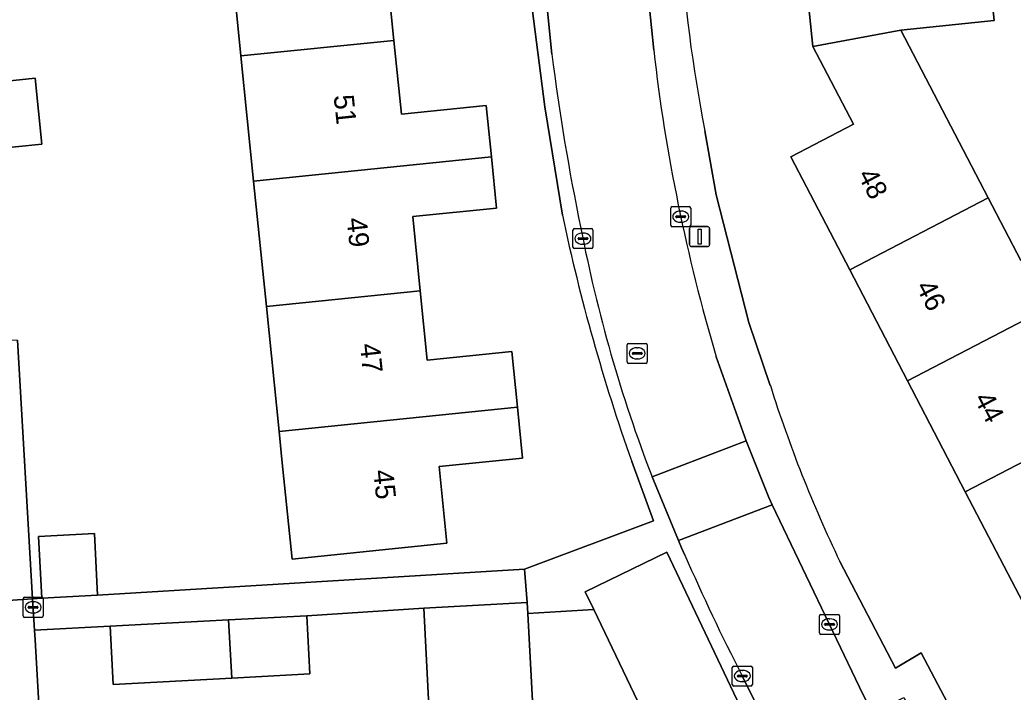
# Model space of a CAD drawing. Extents: x 158455 to 159797, y 387218 to 388672.
# Drawn here: x 159051.84 to 159101.4, y 387848.94 to 387882.52 of the extents above; entities that cross this region are included whole.
import ezdxf

# ---------------------------------------------------------------- set-up
doc = ezdxf.new("R2010")
doc.units = 0
for name, color, linetype in [('IMGEO_Erf', 7, 'Continuous'), ('IMGEO_Groenvoorziening', 7, 'Continuous'), ('IMGEO_Kolk', 7, 'Continuous'), ('IMGEO_Lichtmast', 7, 'Continuous'), ('IMGEO_Pand', 7, 'Continuous'), ('IMGEO_Pand_nummerreeks', 7, 'Continuous'), ('IMGEO_Parkeervlak_open', 7, 'Continuous'), ('IMGEO_Rijbaan_lokaal_open', 7, 'Continuous'), ('IMGEO_Rioolput', 7, 'Continuous'), ('IMGEO_Voetpad_open', 7, 'Continuous')]:
    doc.layers.add(name, color=color, linetype=linetype)

msp = doc.modelspace()

# ---------------------------------------------------------------- linework, layer by layer
at = {"layer": 'IMGEO_Erf'}
for points in [[(159078.911, 387872.765), (159078.029, 387878.175), (159077.339, 387883.613), (159075.691, 387901.078)], [(159101.899, 387853.4), (159099.017, 387858.943), (159096.134, 387864.486), (159093.252, 387870.03), (159090.315, 387875.678), (159093.433, 387877.3), (159091.415, 387881.181), (159090.963, 387885.565), (159092.093, 387885.681), (159091.852, 387888.018), (159091.637, 387890.109), (159090.5, 387889.992), (159090.059, 387894.269), (159099.141, 387895.206), (159099.38, 387892.891), (159100.528, 387893.009), (159100.945, 387888.963), (159101.375, 387884.793), (159100.224, 387884.675), (159100.451, 387882.478), (159095.806, 387881.999), (159100.162, 387873.622), (159101.79, 387870.492)], [(159069.87, 387887.739), (159070.505, 387881.488), (159070.88, 387877.801), (159075.109, 387878.231), (159075.37, 387875.668), (159075.629, 387873.119), (159071.441, 387872.693), (159071.818, 387868.991), (159072.17, 387865.527), (159076.382, 387865.955), (159076.665, 387863.169), (159076.923, 387860.631), (159072.762, 387860.208), (159073.151, 387856.377), (159065.422, 387855.592), (159064.916, 387860.567), (159064.775, 387861.958), (159064.139, 387868.209), (159063.504, 387874.46), (159062.868, 387880.711), (159062.526, 387884.08)], [(159092.754, 387855.475), (159095.538, 387850.134), (159096.822, 387850.902), (159111.482, 387823.018), (159136.509, 387836.307), (159127.073, 387854.722), (159124.966, 387853.636), (159123.072, 387857.314), (159125.179, 387858.399), (159112.244, 387883.827)], [(159086.022, 387876.97), (159086.588, 387873.777), (159088.221, 387867.409), (159089.287, 387864.252)], [(159051.713, 387866.519), (159052.477, 387853.598), (159052.934, 387853.636), (159052.77, 387856.716), (159055.555, 387856.864), (159055.719, 387853.784), (159077.02, 387855.085), (159083.452, 387857.505), (159082.373, 387860.458)], [(159088.062, 387845.241), (159084.135, 387843.24), (159082.872, 387845.718), (159083.781, 387846.181), (159080.472, 387853.067), (159077.184, 387852.877), (159077.431, 387848.192), (159072.264, 387847.92), (159071.989, 387853.144), (159066.162, 387852.756), (159066.316, 387849.856), (159062.418, 387849.649), (159056.491, 387849.334), (159056.337, 387852.234), (159052.566, 387852.034), (159052.594, 387851.551), (159054.31, 387821.544), (159056.359, 387820.007), (159071.359, 387820.892), (159076.793, 387821.476), (159081.964, 387822.669)]]:
    msp.add_lwpolyline(points, dxfattribs=at)
msp.add_lwpolyline([(159048.641, 387879.195), (159052.594, 387879.597), (159052.928, 387876.311), (159048.975, 387875.909)], close=True, dxfattribs=at)
for centre, radius, start, end in [((159165.101, 387892.253), 80.542, 184.03216, 190.9386), ((159173.758, 387892.805), 96.941, 191.93062, 199.49232), ((159152.858, 387884.29), 66.654, 197.49514, 205.61386)]:
    msp.add_arc(centre, radius, start, end, dxfattribs=at)
at = {"layer": 'IMGEO_Groenvoorziening'}
msp.add_lwpolyline([(159050.604, 387855.378), (159050.722, 387853.495), (159052.477, 387853.598), (159051.713, 387866.519), (159047.656, 387866.3), (159045.72, 387897.374)], dxfattribs=at)
at = {"layer": 'IMGEO_Kolk'}
for p, q in [((159084.315, 387872.261), (159084.315, 387873.113)), ((159084.39, 387873.187), (159085.242, 387873.187)), ((159084.803, 387872.967), (159084.828, 387872.967)), ((159085.316, 387873.113), (159085.316, 387872.261)), ((159084.574, 387872.681), (159084.574, 387872.693)), ((159085.012, 387872.644), (159084.614, 387872.644)), ((159084.617, 387872.73), (159085.015, 387872.73)), ((159085.058, 387872.693), (159085.058, 387872.681)), ((159079.436, 387871.164), (159079.436, 387872.016)), ((159079.511, 387872.09), (159080.363, 387872.09)), ((159080.437, 387872.016), (159080.437, 387871.164)), ((159085.242, 387872.187), (159084.39, 387872.187)), ((159084.826, 387872.407), (159084.801, 387872.407)), ((159079.695, 387871.584), (159079.695, 387871.596)), ((159080.133, 387871.547), (159079.735, 387871.547)), ((159079.738, 387871.633), (159080.136, 387871.633)), ((159079.924, 387871.87), (159079.949, 387871.87)), ((159080.179, 387871.596), (159080.179, 387871.584)), ((159080.363, 387871.09), (159079.511, 387871.09)), ((159079.947, 387871.31), (159079.922, 387871.31)), ((159052.074, 387853.679), (159052.926, 387853.679)), ((159051.999, 387852.753), (159051.999, 387853.605)), ((159052.258, 387853.173), (159052.258, 387853.185)), ((159052.696, 387853.136), (159052.298, 387853.136)), ((159052.301, 387853.222), (159052.699, 387853.222)), ((159052.487, 387853.459), (159052.512, 387853.459)), ((159052.742, 387853.185), (159052.742, 387853.173)), ((159053, 387853.605), (159053, 387852.753)), ((159052.926, 387852.679), (159052.074, 387852.679)), ((159052.51, 387852.899), (159052.485, 387852.899)), ((159091.739, 387851.901), (159091.739, 387852.753)), ((159091.814, 387852.827), (159092.666, 387852.827)), ((159092.74, 387852.753), (159092.74, 387851.901)), ((159091.998, 387852.321), (159091.998, 387852.333)), ((159092.436, 387852.284), (159092.038, 387852.284)), ((159092.041, 387852.37), (159092.439, 387852.37)), ((159092.227, 387852.607), (159092.252, 387852.607)), ((159092.482, 387852.333), (159092.482, 387852.321)), ((159092.666, 387851.827), (159091.814, 387851.827)), ((159092.25, 387852.047), (159092.225, 387852.047)), ((159087.39, 387849.323), (159087.39, 387850.175)), ((159087.465, 387850.249), (159088.317, 387850.249)), ((159088.391, 387850.175), (159088.391, 387849.323)), ((159087.649, 387849.743), (159087.649, 387849.755)), ((159088.087, 387849.706), (159087.689, 387849.706)), ((159087.692, 387849.792), (159088.09, 387849.792)), ((159087.878, 387850.029), (159087.903, 387850.029)), ((159088.133, 387849.755), (159088.133, 387849.743)), ((159088.317, 387849.249), (159087.465, 387849.249)), ((159087.901, 387849.469), (159087.876, 387849.469))]:
    msp.add_line(p, q, dxfattribs=at)
for points in [[(159084.315, 387872.261), (159084.315, 387873.113)], [(159084.39, 387873.187), (159085.242, 387873.187)], [(159085.316, 387873.113), (159085.316, 387872.261)], [(159079.436, 387871.164), (159079.436, 387872.016)], [(159079.511, 387872.09), (159080.363, 387872.09)], [(159080.437, 387872.016), (159080.437, 387871.164)], [(159085.242, 387872.187), (159084.39, 387872.187)], [(159080.363, 387871.09), (159079.511, 387871.09)], [(159052.074, 387853.679), (159052.926, 387853.679)], [(159051.999, 387852.753), (159051.999, 387853.605)], [(159053, 387853.605), (159053, 387852.753)], [(159052.926, 387852.679), (159052.074, 387852.679)], [(159091.739, 387851.901), (159091.739, 387852.753)], [(159091.814, 387852.827), (159092.666, 387852.827)], [(159092.74, 387852.753), (159092.74, 387851.901)], [(159092.666, 387851.827), (159091.814, 387851.827)], [(159087.39, 387849.323), (159087.39, 387850.175)], [(159087.465, 387850.249), (159088.317, 387850.249)], [(159088.391, 387850.175), (159088.391, 387849.323)], [(159088.317, 387849.249), (159087.465, 387849.249)]]:
    msp.add_lwpolyline(points, dxfattribs=at)
for centre, radius, start, end in [((159084.392, 387873.111), 0.0765, 91.552, 178.448), ((159084.392, 387873.111), 0.0765, 91.552, 178.448), ((159085.24, 387873.111), 0.0765, 1.552, 88.448), ((159085.24, 387873.111), 0.0765, 1.552, 88.448), ((159084.614, 387872.69), 0.0403, 85.8775, 175.7526), ((159084.611, 387872.68), 0.0366, 178.938, 274.7102), ((159085.015, 387872.687), 0.043, 264.8664, 352.4533), ((159085.019, 387872.692), 0.0386, 1.7309, 96.639), ((159079.513, 387872.014), 0.0765, 91.552, 178.448), ((159079.513, 387872.014), 0.0765, 91.552, 178.448), ((159080.361, 387872.014), 0.0765, 1.552, 88.448), ((159080.361, 387872.014), 0.0765, 1.552, 88.448), ((159084.392, 387872.263), 0.0765, 181.552, 268.448), ((159084.392, 387872.263), 0.0765, 181.552, 268.448), ((159085.24, 387872.263), 0.0765, 271.552, 358.448), ((159085.24, 387872.263), 0.0765, 271.552, 358.448), ((159079.735, 387871.593), 0.0403, 85.8775, 175.7526), ((159079.732, 387871.583), 0.0366, 178.938, 274.7102), ((159080.136, 387871.59), 0.043, 264.8664, 352.4533), ((159080.14, 387871.595), 0.0386, 1.7309, 96.639), ((159079.513, 387871.166), 0.0765, 181.552, 268.448), ((159079.513, 387871.166), 0.0765, 181.552, 268.448), ((159080.361, 387871.166), 0.0765, 271.552, 358.448), ((159080.361, 387871.166), 0.0765, 271.552, 358.448), ((159052.076, 387853.603), 0.0765, 91.552, 178.448), ((159052.076, 387853.603), 0.0765, 91.552, 178.448), ((159052.924, 387853.603), 0.0765, 1.552, 88.448), ((159052.924, 387853.603), 0.0765, 1.552, 88.448), ((159052.298, 387853.182), 0.0403, 85.8775, 175.7526), ((159052.295, 387853.172), 0.0366, 178.938, 274.7102), ((159052.699, 387853.179), 0.043, 264.8664, 352.4533), ((159052.703, 387853.184), 0.0386, 1.7309, 96.639), ((159052.076, 387852.755), 0.0765, 181.552, 268.448), ((159052.076, 387852.755), 0.0765, 181.552, 268.448), ((159052.924, 387852.755), 0.0765, 271.552, 358.448), ((159052.924, 387852.755), 0.0765, 271.552, 358.448), ((159091.816, 387852.751), 0.0765, 91.552, 178.448), ((159091.816, 387852.751), 0.0765, 91.552, 178.448), ((159092.664, 387852.751), 0.0765, 1.552, 88.448), ((159092.664, 387852.751), 0.0765, 1.552, 88.448), ((159092.038, 387852.33), 0.0403, 85.8775, 175.7526), ((159092.035, 387852.32), 0.0366, 178.938, 274.7102), ((159092.439, 387852.327), 0.043, 264.8664, 352.4533), ((159092.443, 387852.332), 0.0386, 1.7309, 96.639), ((159091.816, 387851.903), 0.0765, 181.552, 268.448), ((159091.816, 387851.903), 0.0765, 181.552, 268.448), ((159092.664, 387851.903), 0.0765, 271.552, 358.448), ((159092.664, 387851.903), 0.0765, 271.552, 358.448), ((159087.467, 387850.173), 0.0765, 91.552, 178.448), ((159087.467, 387850.173), 0.0765, 91.552, 178.448), ((159088.315, 387850.173), 0.0765, 1.552, 88.448), ((159088.315, 387850.173), 0.0765, 1.552, 88.448), ((159087.689, 387849.752), 0.0403, 85.8775, 175.7526), ((159087.686, 387849.742), 0.0366, 178.938, 274.7102), ((159088.09, 387849.749), 0.043, 264.8664, 352.4533), ((159088.094, 387849.754), 0.0386, 1.7309, 96.639), ((159087.467, 387849.325), 0.0765, 181.552, 268.448), ((159087.467, 387849.325), 0.0765, 181.552, 268.448), ((159088.315, 387849.325), 0.0765, 271.552, 358.448), ((159088.315, 387849.325), 0.0765, 271.552, 358.448)]:
    msp.add_arc(centre, radius, start, end, dxfattribs=at)
for centre, major_axis, ratio, start_param, end_param in [((159084.802, 387872.687), (-0.387, 0.002), 0.722429, 4.712389, 7.853982), ((159084.827, 387872.687), (-0.39, 0.002), 0.717154, 1.570796, 4.712389), ((159079.923, 387871.59), (-0.387, 0.002), 0.722429, 4.712389, 7.853982), ((159079.948, 387871.59), (-0.39, 0.002), 0.717154, 1.570796, 4.712389), ((159052.486, 387853.179), (-0.387, 0.002), 0.722429, 4.712389, 7.853982), ((159052.511, 387853.179), (-0.39, 0.002), 0.717154, 1.570796, 4.712389), ((159092.226, 387852.327), (-0.387, 0.002), 0.722429, 4.712389, 7.853982), ((159092.251, 387852.327), (-0.39, 0.002), 0.717154, 1.570796, 4.712389), ((159087.877, 387849.749), (-0.387, 0.002), 0.722429, 4.712389, 7.853982), ((159087.902, 387849.749), (-0.39, 0.002), 0.717154, 1.570796, 4.712389)]:
    msp.add_ellipse(centre, major_axis=major_axis, ratio=ratio, start_param=start_param, end_param=end_param, dxfattribs=at)
at = {"layer": 'IMGEO_Lichtmast'}
for p, q in [((159085.261, 387871.291), (159085.261, 387872.091)), ((159085.261, 387872.091), (159085.261, 387871.291)), ((159085.361, 387872.191), (159086.151, 387872.191)), ((159086.151, 387872.191), (159085.361, 387872.191)), ((159086.251, 387872.091), (159086.251, 387871.291)), ((159086.251, 387871.291), (159086.251, 387872.091)), ((159086.151, 387871.191), (159085.361, 387871.191)), ((159085.361, 387871.191), (159086.151, 387871.191))]:
    msp.add_line(p, q, dxfattribs=at)
msp.add_lwpolyline([(159085.681, 387872.066), (159085.831, 387872.066), (159085.831, 387871.316), (159085.681, 387871.316), (159085.681, 387872.066)], dxfattribs=at)
for centre, start, end in [((159085.361, 387872.091), 90, 180), ((159085.361, 387872.091), 90, 180), ((159086.151, 387872.091), 0, 90), ((159086.151, 387872.091), 360, 90), ((159085.361, 387871.291), 180, 270), ((159085.361, 387871.291), 180, 270), ((159086.151, 387871.291), 270, 0), ((159086.151, 387871.291), 270, 0)]:
    msp.add_arc(centre, 0.1, start, end, dxfattribs=at)
at = {"layer": 'IMGEO_Pand'}
for points in [[(159091.852, 387888.018), (159092.093, 387885.681), (159090.963, 387885.565), (159091.415, 387881.181), (159095.806, 387881.999), (159100.451, 387882.478), (159100.224, 387884.675), (159101.375, 387884.793), (159100.945, 387888.963)], [(159069.87, 387887.739), (159055.873, 387886.314), (159056.166, 387883.433), (159062.526, 387884.08), (159062.868, 387880.711), (159070.505, 387881.488)], [(159095.806, 387881.999), (159091.415, 387881.181), (159093.433, 387877.3), (159090.315, 387875.678), (159093.252, 387870.03), (159100.162, 387873.622)], [(159075.37, 387875.668), (159075.109, 387878.231), (159070.88, 387877.801), (159070.505, 387881.488), (159062.868, 387880.711), (159063.504, 387874.46)], [(159048.641, 387879.195), (159048.975, 387875.909), (159052.928, 387876.311), (159052.594, 387879.597)], [(159075.37, 387875.668), (159063.504, 387874.46), (159064.139, 387868.209), (159071.818, 387868.991), (159071.441, 387872.693), (159075.629, 387873.119)], [(159093.252, 387870.03), (159096.134, 387864.486), (159107.592, 387870.443), (159106.337, 387872.857), (159101.79, 387870.492), (159100.162, 387873.622)], [(159099.017, 387858.943), (159105.903, 387862.523), (159103.792, 387866.582), (159108.364, 387868.959), (159107.592, 387870.443), (159096.134, 387864.486)], [(159076.665, 387863.169), (159076.382, 387865.955), (159072.17, 387865.527), (159071.818, 387868.991), (159064.139, 387868.209), (159064.775, 387861.958)], [(159076.665, 387863.169), (159064.775, 387861.958), (159064.916, 387860.567), (159065.422, 387855.592), (159073.151, 387856.377), (159072.762, 387860.208), (159076.923, 387860.631)], [(159099.017, 387858.943), (159101.899, 387853.4), (159113.316, 387859.336), (159112.193, 387861.495), (159107.663, 387859.139), (159105.903, 387862.523)], [(159052.77, 387856.716), (159052.934, 387853.636), (159055.719, 387853.784), (159055.555, 387856.864)], [(159077.184, 387852.877), (159077.156, 387853.416), (159071.989, 387853.144), (159072.264, 387847.92), (159077.431, 387848.192)], [(159062.242, 387852.548), (159062.418, 387849.649), (159066.316, 387849.856), (159066.162, 387852.756)], [(159062.242, 387852.548), (159056.337, 387852.234), (159056.491, 387849.334), (159062.418, 387849.649)]]:
    msp.add_lwpolyline(points, close=True, dxfattribs=at)
at = {"layer": 'IMGEO_Parkeervlak_open'}
msp.add_lwpolyline([(159083.781, 387846.181), (159086.799, 387847.719), (159087.788, 387848.223), (159084.115, 387855.932), (159080.05, 387853.946), (159080.472, 387853.067)], close=True, dxfattribs=at)
at = {"layer": 'IMGEO_Rijbaan_lokaal_open'}
for points in [[(159078.804, 387928.403), (159073.823, 387927.922), (159073.857, 387927.559), (159074.77, 387918.283), (159076.455, 387901.166), (159076.619, 387899.503), (159077.52, 387889.414), (159078.387, 387880.81)], [(159083.466, 387881.003), (159082.308, 387892.331), (159082.286, 387892.469), (159080.85, 387907.422), (159080.838, 387907.748), (159078.804, 387928.403)], [(159083.384, 387859.7), (159088.077, 387861.489), (159086.587, 387865.695)], [(159097.219, 387842.345), (159094.386, 387847.902), (159093.927, 387848.803), (159089.38, 387858.305), (159084.697, 387856.519), (159084.86, 387856.152), (159085.025, 387855.786)], [(159087.872, 387849.785), (159089.879, 387845.718), (159096.028, 387833.429), (159100.739, 387835.43), (159097.219, 387842.345)]]:
    msp.add_lwpolyline(points, dxfattribs=at)
msp.add_lwpolyline([(159089.38, 387858.305), (159089.204, 387858.672), (159088.077, 387861.489), (159083.384, 387859.7), (159084.697, 387856.519)], close=True, dxfattribs=at)
for centre, radius, start, end in [((159172.945, 387891.274), 90.067, 186.54805, 196.49904), ((159187.181, 387894.437), 109.645, 187.13944, 191.74889), ((159151.262, 387885.829), 72.734, 190.87135, 201.05359), ((159178.876, 387896.635), 102.356, 203.52129, 207.23999)]:
    msp.add_arc(centre, radius, start, end, dxfattribs=at)
at = {"layer": 'IMGEO_Rioolput'}
for p, q in [((159082.142, 387865.434), (159082.142, 387866.286)), ((159082.217, 387866.36), (159083.069, 387866.36)), ((159082.63, 387866.14), (159082.655, 387866.14)), ((159083.143, 387866.286), (159083.143, 387865.434)), ((159082.401, 387865.854), (159082.401, 387865.866)), ((159082.839, 387865.817), (159082.441, 387865.817)), ((159082.444, 387865.903), (159082.842, 387865.903)), ((159082.653, 387865.58), (159082.628, 387865.58)), ((159082.885, 387865.866), (159082.885, 387865.854)), ((159083.069, 387865.36), (159082.217, 387865.36))]:
    msp.add_line(p, q, dxfattribs=at)
for points in [[(159082.142, 387865.434), (159082.142, 387866.286)], [(159082.217, 387866.36), (159083.069, 387866.36)], [(159083.143, 387866.286), (159083.143, 387865.434)], [(159083.069, 387865.36), (159082.217, 387865.36)]]:
    msp.add_lwpolyline(points, dxfattribs=at)
for centre, radius, start, end in [((159082.219, 387866.284), 0.0765, 91.552, 178.448), ((159082.219, 387866.284), 0.0765, 91.552, 178.448), ((159083.067, 387866.284), 0.0765, 1.552, 88.448), ((159083.067, 387866.284), 0.0765, 1.552, 88.448), ((159082.441, 387865.863), 0.0403, 85.8775, 175.7526), ((159082.438, 387865.853), 0.0366, 178.938, 274.7102), ((159082.842, 387865.86), 0.043, 264.8664, 352.4533), ((159082.846, 387865.865), 0.0386, 1.7309, 96.639), ((159082.219, 387865.436), 0.0765, 181.552, 268.448), ((159082.219, 387865.436), 0.0765, 181.552, 268.448), ((159083.067, 387865.436), 0.0765, 271.552, 358.448), ((159083.067, 387865.436), 0.0765, 271.552, 358.448)]:
    msp.add_arc(centre, radius, start, end, dxfattribs=at)
for centre, major_axis, ratio, start_param, end_param in [((159082.629, 387865.86), (-0.387, 0.002), 0.722429, 4.712389, 7.853982), ((159082.654, 387865.86), (-0.39, 0.002), 0.717154, 1.570796, 4.712389)]:
    msp.add_ellipse(centre, major_axis=major_axis, ratio=ratio, start_param=start_param, end_param=end_param, dxfattribs=at)
at = {"layer": 'IMGEO_Voetpad_open'}
for points in [[(159078.387, 387880.81), (159077.52, 387889.414), (159076.619, 387899.503), (159076.455, 387901.166), (159075.691, 387901.078), (159077.339, 387883.613), (159078.029, 387878.175), (159078.911, 387872.765)], [(159082.308, 387892.331), (159083.466, 387881.003)], [(159089.287, 387864.252), (159088.221, 387867.409), (159086.588, 387873.777), (159086.022, 387876.97)], [(159086.587, 387865.695), (159088.077, 387861.489), (159089.204, 387858.672), (159089.38, 387858.305), (159093.927, 387848.803), (159094.386, 387847.902), (159095.941, 387848.682), (159107.152, 387826.665), (159106.674, 387826.42), (159107.917, 387824.001), (159101.361, 387820.634), (159100.118, 387823.053), (159097.315, 387821.614), (159098.179, 387819.643), (159092.565, 387816.747), (159091.512, 387818.695)], [(159054.31, 387821.544), (159052.594, 387851.551), (159052.566, 387852.034), (159052.477, 387853.598), (159050.722, 387853.495), (159048.883, 387853.386), (159036.34, 387852.647), (159036.426, 387849.722), (159028.16, 387849.226), (159020.788, 387861.009), (159020.302, 387861.806), (159019.378, 387863.335), (159017.667, 387862.251), (159020.359, 387857.959), (159023.107, 387853.572), (159021.184, 387852.367), (159024.048, 387846.933)], [(159082.373, 387860.458), (159083.452, 387857.505), (159077.02, 387855.085), (159077.156, 387853.416), (159077.184, 387852.877), (159080.472, 387853.067), (159080.05, 387853.946), (159084.115, 387855.932), (159087.788, 387848.223), (159086.799, 387847.719), (159088.062, 387845.241), (159094.669, 387831.91), (159096.594, 387830.408)], [(159085.025, 387855.786), (159084.86, 387856.152), (159084.697, 387856.519), (159083.384, 387859.7)], [(159096.822, 387850.902), (159095.538, 387850.134), (159092.754, 387855.475)], [(159084.91, 387816.257), (159087.141, 387810.941), (159080.324, 387809.292), (159074.298, 387808.375), (159069.994, 387808.102), (159069.778, 387812.091), (159064.976, 387811.829), (159065.131, 387808.962), (159065.938, 387809.009), (159067.081, 387807.066), (159067.137, 387806.107), (159074.492, 387806.573), (159080.674, 387807.513), (159087.85, 387809.249), (159091.585, 387811.056), (159090.788, 387812.703), (159092.791, 387813.673), (159106.206, 387820.459), (159109.81, 387822.282), (159111.482, 387823.018), (159096.822, 387850.902)], [(159089.879, 387845.718), (159087.872, 387849.785)]]:
    msp.add_lwpolyline(points, dxfattribs=at)
msp.add_lwpolyline([(159077.156, 387853.416), (159077.02, 387855.085), (159055.719, 387853.784), (159052.934, 387853.636), (159052.477, 387853.598), (159052.566, 387852.034), (159056.337, 387852.234), (159062.242, 387852.548), (159066.162, 387852.756), (159071.989, 387853.144)], close=True, dxfattribs=at)
for centre, radius, start, end in [((159165.101, 387892.253), 80.542, 184.03216, 190.9386), ((159172.945, 387891.274), 90.067, 186.54805, 196.49904), ((159187.181, 387894.437), 109.645, 187.13944, 191.74889), ((159173.758, 387892.805), 96.941, 191.93062, 199.49232), ((159151.262, 387885.829), 72.734, 190.87135, 201.05359), ((159152.858, 387884.29), 66.654, 197.49514, 205.61386), ((159178.876, 387896.635), 102.356, 203.52129, 207.23999)]:
    msp.add_arc(centre, radius, start, end, dxfattribs=at)

# ---------------------------------------------------------------- texts
at = {"layer": 'IMGEO_Pand_nummerreeks'}
for s, rotation, p in [('51', 275.9978, (159067.495, 387878.731)), ('48', 297.4735, (159093.623, 387874.778)), ('49', 275.9978, (159068.141, 387872.594)), ('46', 297.4735, (159096.526, 387869.195)), ('47', 276.0369, (159068.802, 387866.315)), ('44', 297.4735, (159099.43, 387863.61)), ('45', 276.0369, (159069.469, 387860.008))]:
    msp.add_text(s, height=1, rotation=rotation, dxfattribs=at).set_placement(p)

doc.saveas('drawing.dxf')
